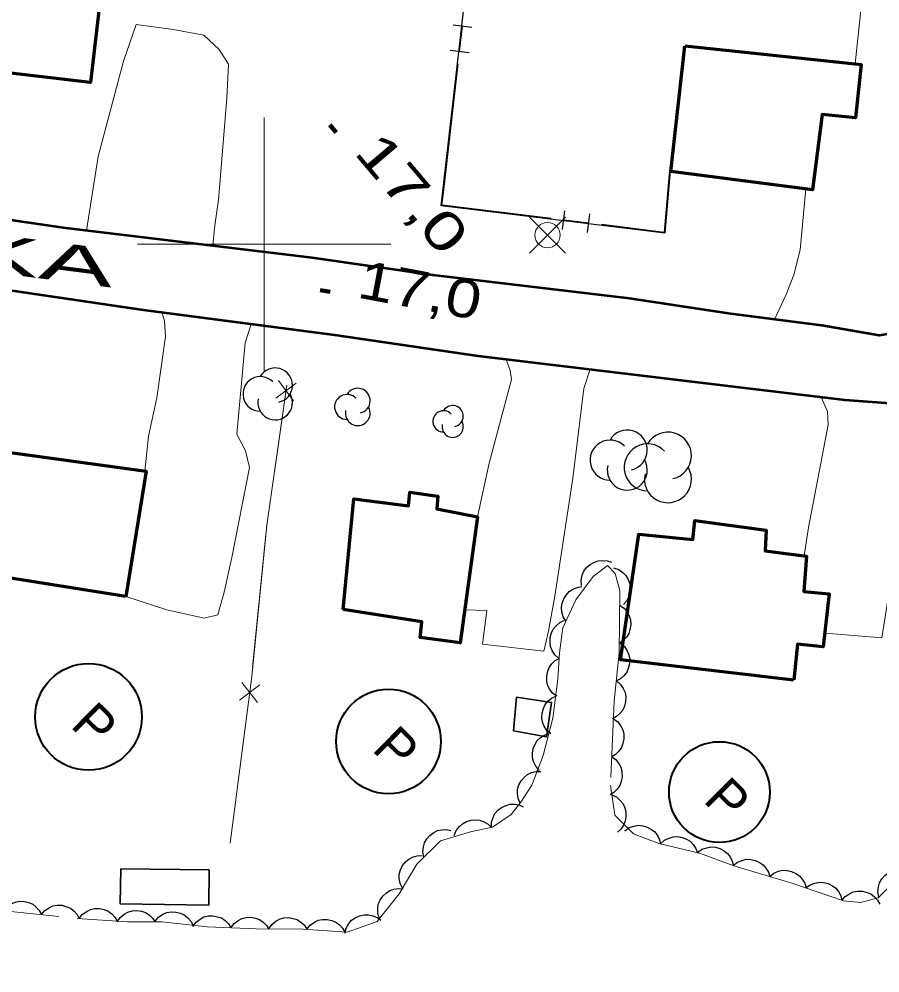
# Model space of a CAD drawing. Extents: x 386081 to 389416, y 5130568 to 5134082.
# Drawn here: x 387580.7 to 387648.6, y 5132142.5 to 5132217.8 of the extents above; entities that cross this region are included whole.
import ezdxf

# ---------------------------------------------------------------- set-up
doc = ezdxf.new("R2010")
doc.units = 0
doc.header["$LTSCALE"] = 1.2
doc.linetypes.add('DOT_DASHED', pattern=[7.7, 5, -1.2, 0.3, -1.2])
doc.linetypes.add('LONG_DASHED', pattern=[7.5, 6, -1.5])
for name, color, linetype, lineweight in [('19', 7, 'Continuous', 13), ('21', 7, 'LONG_DASHED', 35), ('3', 7, 'Continuous', 140), ('31', 7, 'Continuous', 70), ('36', 7, 'Continuous', 13), ('37', 7, 'Continuous', 13), ('38', 7, 'Continuous', 40), ('44', 7, 'Continuous', 25), ('61', 7, 'Continuous', 13)]:
    doc.layers.add(name, color=color, linetype=linetype, lineweight=lineweight)

msp = doc.modelspace()

# ---------------------------------------------------------------- linework, layer by layer
at = {"layer": '19'}
for points in [[(387646.65, 5132214.22), (387647.65, 5132223.72), (387647.89, 5132225.21), (387652.92, 5132224.57), (387651.93, 5132215.67), (387652.67, 5132215.34), (387654.19, 5132215.22), (387656.47, 5132215.65), (387658.52, 5132216.33)], [(387585.99, 5132201.07), (387586.9, 5132206.93), (387588.91, 5132214.45), (387589.9, 5132217.33), (387592.82, 5132216.94), (387595.25, 5132216.5), (387596.45, 5132215.36), (387597.19, 5132214.2), (387597.07, 5132211.51), (387596.41, 5132203.51), (387596.08, 5132201.3), (387595.96, 5132199.88)], [(387640.28, 5132194.05), (387641.19, 5132196.03), (387641.79, 5132197.59), (387642.29, 5132199.55), (387642.76, 5132204.38)], [(387590.59, 5132182.09), (387590.87, 5132184.84), (387591.54, 5132187.88), (387592.21, 5132192.71), (387592.13, 5132193.95), (387591.93, 5132194.61)], [(387598.99, 5132193.68), (387598.51, 5132192.21), (387597.85, 5132185.01), (387598.54, 5132183.68), (387598.85, 5132182.38), (387597.44, 5132175.28), (387596.84, 5132172.54), (387596.35, 5132170.74), (387595.26, 5132170.49), (387592.33, 5132171.13), (387589.08, 5132172.2)], [(387616.83, 5132178.47), (387617.76, 5132182.72), (387619.52, 5132189.33), (387619.42, 5132190.03), (387619.1, 5132190.9)], [(387625.72, 5132190.13), (387625.22, 5132188.61), (387624.36, 5132181.54), (387622.95, 5132172.21), (387622.45, 5132169.46), (387622.08, 5132167.87), (387617.23, 5132168.42), (387617.58, 5132171.09), (387615.83, 5132171.13)], [(387642.61, 5132175.4), (387642.97, 5132177.65), (387644.51, 5132185.75), (387644.45, 5132186.79), (387643.96, 5132187.93)], [(387652.67, 5132187.18), (387650.79, 5132183.47), (387649.95, 5132180.8), (387649.65, 5132177.68), (387649.36, 5132172.74), (387648.75, 5132168.92), (387644.24, 5132169.29)]]:
    msp.add_lwpolyline(points, dxfattribs=at)
at = {"layer": '21', "linetype": 'Continuous', "lineweight": 53}
for points in [[(387661.63, 5132241.07), (387656.45, 5132199.38), (387655.99, 5132197.34), (387654.97, 5132195.93), (387654.05, 5132195), (387652.97, 5132194.13), (387650.96, 5132193.18), (387648.54, 5132192.8), (387644.01, 5132193.57), (387636.82, 5132194.51), (387628.83, 5132195.72), (387613.31, 5132197.55), (387603.78, 5132198.93), (387584.34, 5132201.26), (387572.38, 5132203)], [(387702.12, 5132180.25), (387693.73, 5132181.41), (387686.7, 5132182.17), (387653.02, 5132187.15), (387645.82, 5132187.7), (387616.9, 5132191.15), (387605.59, 5132192.82), (387590.47, 5132194.8), (387576, 5132196.92)]]:
    msp.add_lwpolyline(points, dxfattribs=at)
at = {"layer": '3'}
for p, q in [((387605.18, 5132209.43), (387605.69, 5132208.82)), ((387604.42, 5132196.38), (387605.2, 5132196.23))]:
    msp.add_line(p, q, dxfattribs=at)
at = {"layer": '31'}
for points in [[(387576.79, 5132221.86), (387587.21, 5132220.68), (387586.29, 5132212.76), (387575.73, 5132214)], [(387633.2, 5132215.66), (387647.12, 5132214.17), (387646.66, 5132209.98), (387644.03, 5132210.24), (387643.28, 5132204.3), (387632.09, 5132205.73)], [(387589.08, 5132172.2), (387578.5, 5132173.88), (387579.59, 5132183.61), (387590.7, 5132182.09)], [(387606.24, 5132171.17), (387607.07, 5132179.91), (387611.4, 5132179.34), (387611.5, 5132180.43), (387613.72, 5132180.12), (387613.64, 5132179.11), (387616.83, 5132178.47), (387615.48, 5132168.54), (387612.32, 5132168.97), (387612.45, 5132170.2)], [(387641.79, 5132165.59), (387628.13, 5132167.2), (387629.57, 5132177.11), (387633.82, 5132176.7), (387633.98, 5132178.18), (387639.61, 5132177.42), (387639.53, 5132175.8), (387642.81, 5132175.37), (387642.6, 5132172.58), (387644.58, 5132172.4), (387644.12, 5132168.21), (387642.09, 5132168.42)]]:
    msp.add_lwpolyline(points, close=True, dxfattribs=at)
at = {"layer": '31', "lineweight": 35}
for points in [[(387619.91, 5132164.26), (387622.68, 5132163.83), (387622.29, 5132161.11), (387619.68, 5132161.58)], [(387588.68, 5132150.71), (387588.64, 5132147.94), (387595.63, 5132147.84), (387595.66, 5132150.61)]]:
    msp.add_lwpolyline(points, close=True, dxfattribs=at)
at = {"layer": '36'}
for p, q in [((387623.77, 5132199.3), (387620.95, 5132202.12)), ((387620.95, 5132199.3), (387623.77, 5132202.12))]:
    msp.add_line(p, q, dxfattribs=at)
msp.add_circle((387622.364, 5132200.715), 1, dxfattribs=at)
at = {"layer": '37', "lineweight": 25}
for p, q in [((387614.91, 5132217.3), (387616.4, 5132217.13)), ((387615.43, 5132215.22), (387615.66, 5132217.21)), ((387614.68, 5132215.31), (387616.17, 5132215.14)), ((387614.18, 5132204.29), (387615.31, 5132214.23)), ((387623.54, 5132201.15), (387623.72, 5132202.64)), ((387625.53, 5132200.91), (387625.71, 5132202.4)), ((387625.62, 5132201.66), (387623.64, 5132201.9))]:
    msp.add_line(p, q, dxfattribs=at)
at = {"layer": '37'}
for p, q in [((387602.33, 5132187.64), (387601.13, 5132189.24)), ((387602.53, 5132189.04), (387600.93, 5132187.84)), ((387599.09, 5132166.61), (387600.09, 5132176.56)), ((387599.65, 5132165.23), (387598.06, 5132164.01)), ((387599.47, 5132163.83), (387598.25, 5132165.41)), ((387597.31, 5132152.72), (387598.6, 5132162.64))]:
    msp.add_line(p, q, dxfattribs=at)
at = {"layer": '37', "lineweight": 25}
for points in [[(387632.04, 5132205.82), (387631.61, 5132200.88), (387613.98, 5132203.03), (387616.87, 5132228.25)], [(387631.99, 5132205.82), (387631.57, 5132200.93), (387626.62, 5132201.54)], [(387622.65, 5132202.02), (387614.03, 5132203.07), (387614.18, 5132204.29)]]:
    msp.add_lwpolyline(points, dxfattribs=at)
at = {"layer": '37'}
for points in [[(387597.31, 5132152.72), (387599.02, 5132165.88), (387600.22, 5132177.81), (387601.79, 5132188.88)], [(387600.09, 5132176.56), (387600.22, 5132177.81), (387601.45, 5132186.46)]]:
    msp.add_lwpolyline(points, dxfattribs=at)
at = {"layer": '38'}
for centre, radius in [((387586.144, 5132162.693), 4.21), ((387609.815, 5132160.751), 4.125), ((387635.931, 5132156.756), 3.98)]:
    msp.add_circle(centre, radius, dxfattribs=at)
at = {"layer": '44'}
for points in [[(387625.04, 5132173.07), (387625.02, 5132173.49), (387625.11, 5132173.88), (387625.23, 5132174.19), (387625.45, 5132174.47), (387625.72, 5132174.72), (387626.06, 5132174.9), (387626.36, 5132175.02), (387626.71, 5132175.04), (387627.08, 5132175.01), (387627.42, 5132174.9)], [(387627.58, 5132174.45), (387627.98, 5132174.32), (387628.31, 5132174.08), (387628.55, 5132173.85), (387628.72, 5132173.54), (387628.85, 5132173.2), (387628.88, 5132172.81), (387628.88, 5132172.49), (387628.76, 5132172.15), (387628.59, 5132171.83), (387628.35, 5132171.55)], [(387623.81, 5132170.24), (387623.6, 5132170.6), (387623.49, 5132170.99), (387623.46, 5132171.32), (387623.52, 5132171.67), (387623.64, 5132172.01), (387623.85, 5132172.33), (387624.06, 5132172.58), (387624.36, 5132172.77), (387624.71, 5132172.91), (387625.06, 5132172.97)], [(387628.05, 5132171.52), (387628.4, 5132171.28), (387628.65, 5132170.96), (387628.82, 5132170.68), (387628.91, 5132170.34), (387628.94, 5132169.97), (387628.87, 5132169.59), (387628.78, 5132169.28), (387628.59, 5132168.99), (387628.33, 5132168.72), (387628.03, 5132168.52)], [(387623.26, 5132167.31), (387622.95, 5132167.59), (387622.74, 5132167.94), (387622.6, 5132168.24), (387622.56, 5132168.59), (387622.57, 5132168.96), (387622.69, 5132169.32), (387622.82, 5132169.62), (387623.05, 5132169.89), (387623.33, 5132170.13), (387623.65, 5132170.29)], [(387628.11, 5132168.51), (387628.43, 5132168.24), (387628.65, 5132167.9), (387628.79, 5132167.6), (387628.85, 5132167.26), (387628.84, 5132166.89), (387628.74, 5132166.52), (387628.62, 5132166.21), (387628.39, 5132165.94), (387628.12, 5132165.7), (387627.8, 5132165.53)], [(387623.09, 5132164.32), (387622.76, 5132164.57), (387622.53, 5132164.91), (387622.37, 5132165.2), (387622.31, 5132165.54), (387622.3, 5132165.91), (387622.39, 5132166.29), (387622.5, 5132166.59), (387622.71, 5132166.87), (387622.98, 5132167.13), (387623.29, 5132167.31)], [(387627.8, 5132165.53), (387628.12, 5132165.26), (387628.34, 5132164.92), (387628.48, 5132164.62), (387628.54, 5132164.27), (387628.53, 5132163.9), (387628.43, 5132163.53), (387628.31, 5132163.23), (387628.08, 5132162.96), (387627.8, 5132162.71), (387627.49, 5132162.54)], [(387622.62, 5132161.35), (387622.31, 5132161.63), (387622.09, 5132161.97), (387621.96, 5132162.28), (387621.91, 5132162.62), (387621.93, 5132162.99), (387622.04, 5132163.36), (387622.17, 5132163.66), (387622.4, 5132163.93), (387622.68, 5132164.16), (387623.01, 5132164.33)], [(387627.57, 5132162.54), (387627.9, 5132162.29), (387628.14, 5132161.96), (387628.3, 5132161.67), (387628.38, 5132161.33), (387628.39, 5132160.96), (387628.31, 5132160.59), (387628.21, 5132160.28), (387628, 5132159.99), (387627.74, 5132159.73), (387627.43, 5132159.54)], [(387621.72, 5132158.47), (387621.44, 5132158.79), (387621.27, 5132159.16), (387621.18, 5132159.47), (387621.18, 5132159.82), (387621.24, 5132160.19), (387621.39, 5132160.54), (387621.56, 5132160.82), (387621.82, 5132161.06), (387622.13, 5132161.26), (387622.47, 5132161.38)], [(387627.43, 5132159.54), (387627.77, 5132159.29), (387628.01, 5132158.97), (387628.17, 5132158.68), (387628.24, 5132158.33), (387628.26, 5132157.96), (387628.18, 5132157.59), (387628.08, 5132157.28), (387627.87, 5132156.99), (387627.6, 5132156.73), (387627.3, 5132156.54)], [(387620.2, 5132155.87), (387620.04, 5132156.26), (387620, 5132156.66), (387620, 5132156.99), (387620.11, 5132157.33), (387620.28, 5132157.65), (387620.54, 5132157.94), (387620.79, 5132158.15), (387621.11, 5132158.29), (387621.47, 5132158.39), (387621.83, 5132158.39)], [(387627.44, 5132156.55), (387627.81, 5132156.37), (387628.11, 5132156.1), (387628.33, 5132155.84), (387628.47, 5132155.52), (387628.55, 5132155.16), (387628.54, 5132154.78), (387628.5, 5132154.45), (387628.36, 5132154.14), (387628.15, 5132153.83), (387627.88, 5132153.59)], [(387617.94, 5132153.96), (387617.95, 5132154.37), (387618.07, 5132154.76), (387618.21, 5132155.06), (387618.45, 5132155.32), (387618.74, 5132155.55), (387619.09, 5132155.71), (387619.4, 5132155.8), (387619.75, 5132155.8), (387620.12, 5132155.74), (387620.45, 5132155.6)], [(387615, 5132153.33), (387615.16, 5132153.72), (387615.41, 5132154.04), (387615.65, 5132154.26), (387615.96, 5132154.43), (387616.31, 5132154.54), (387616.69, 5132154.56), (387617.02, 5132154.54), (387617.35, 5132154.42), (387617.67, 5132154.23), (387617.93, 5132153.98)], [(387612.6, 5132151.63), (387612.52, 5132152.04), (387612.57, 5132152.44), (387612.65, 5132152.76), (387612.83, 5132153.06), (387613.07, 5132153.34), (387613.39, 5132153.56), (387613.67, 5132153.72), (387614.02, 5132153.79), (387614.39, 5132153.8), (387614.74, 5132153.72)], [(387628.47, 5132153.71), (387628.82, 5132153.95), (387629.2, 5132154.08), (387629.53, 5132154.14), (387629.88, 5132154.1), (387630.23, 5132154), (387630.56, 5132153.81), (387630.83, 5132153.61), (387631.03, 5132153.33), (387631.2, 5132153), (387631.28, 5132152.65)], [(387631.29, 5132152.67), (387631.59, 5132152.95), (387631.96, 5132153.12), (387632.27, 5132153.23), (387632.63, 5132153.24), (387632.99, 5132153.18), (387633.34, 5132153.03), (387633.63, 5132152.88), (387633.87, 5132152.62), (387634.08, 5132152.31), (387634.2, 5132151.97)], [(387634.21, 5132151.99), (387634.55, 5132152.24), (387634.93, 5132152.37), (387635.26, 5132152.43), (387635.61, 5132152.4), (387635.96, 5132152.3), (387636.3, 5132152.11), (387636.56, 5132151.92), (387636.77, 5132151.64), (387636.94, 5132151.31), (387637.03, 5132150.96)], [(387610.91, 5132149.17), (387610.73, 5132149.55), (387610.67, 5132149.95), (387610.67, 5132150.28), (387610.76, 5132150.62), (387610.92, 5132150.95), (387611.17, 5132151.24), (387611.41, 5132151.47), (387611.72, 5132151.62), (387612.08, 5132151.73), (387612.44, 5132151.75)], [(387637.02, 5132150.95), (387637.35, 5132151.22), (387637.73, 5132151.37), (387638.04, 5132151.45), (387638.4, 5132151.44), (387638.76, 5132151.37), (387639.1, 5132151.2), (387639.38, 5132151.02), (387639.6, 5132150.75), (387639.79, 5132150.43), (387639.9, 5132150.09)], [(387639.9, 5132150.09), (387640.22, 5132150.35), (387640.6, 5132150.51), (387640.92, 5132150.59), (387641.27, 5132150.58), (387641.63, 5132150.5), (387641.97, 5132150.33), (387642.25, 5132150.16), (387642.47, 5132149.89), (387642.66, 5132149.57), (387642.77, 5132149.22)], [(387648.52, 5132148.47), (387648.44, 5132148.88), (387648.49, 5132149.28), (387648.57, 5132149.6), (387648.75, 5132149.9), (387648.99, 5132150.18), (387649.3, 5132150.4), (387649.59, 5132150.56), (387649.94, 5132150.63), (387650.31, 5132150.64), (387650.66, 5132150.57)], [(387642.76, 5132149.19), (387643.09, 5132149.44), (387643.47, 5132149.58), (387643.79, 5132149.65), (387644.14, 5132149.63), (387644.5, 5132149.54), (387644.84, 5132149.36), (387645.11, 5132149.17), (387645.33, 5132148.9), (387645.5, 5132148.57), (387645.6, 5132148.22)], [(387609.1, 5132146.78), (387608.98, 5132147.18), (387608.97, 5132147.59), (387609.01, 5132147.91), (387609.16, 5132148.24), (387609.36, 5132148.54), (387609.65, 5132148.8), (387609.91, 5132148.99), (387610.24, 5132149.1), (387610.61, 5132149.16), (387610.97, 5132149.13)], [(387645.59, 5132148.19), (387645.86, 5132148.52), (387646.2, 5132148.74), (387646.49, 5132148.88), (387646.84, 5132148.94), (387647.21, 5132148.94), (387647.58, 5132148.84), (387647.89, 5132148.72), (387648.16, 5132148.5), (387648.41, 5132148.22), (387648.58, 5132147.91)], [(387579.44, 5132147.4), (387579.71, 5132147.72), (387580.05, 5132147.94), (387580.35, 5132148.08), (387580.7, 5132148.14), (387581.07, 5132148.13), (387581.44, 5132148.03), (387581.74, 5132147.91), (387582.01, 5132147.68), (387582.26, 5132147.41), (387582.43, 5132147.09)], [(387582.43, 5132147.09), (387582.69, 5132147.41), (387583.04, 5132147.63), (387583.33, 5132147.77), (387583.68, 5132147.82), (387584.05, 5132147.82), (387584.42, 5132147.71), (387584.72, 5132147.59), (387585, 5132147.37), (387585.24, 5132147.09), (387585.41, 5132146.77)], [(387585.41, 5132146.78), (387585.67, 5132147.11), (387586, 5132147.34), (387586.29, 5132147.5), (387586.64, 5132147.56), (387587.01, 5132147.57), (387587.38, 5132147.48), (387587.69, 5132147.37), (387587.97, 5132147.16), (387588.22, 5132146.89), (387588.4, 5132146.58)], [(387588.4, 5132146.52), (387588.64, 5132146.87), (387588.95, 5132147.12), (387589.24, 5132147.29), (387589.58, 5132147.38), (387589.94, 5132147.41), (387590.32, 5132147.35), (387590.64, 5132147.26), (387590.93, 5132147.06), (387591.2, 5132146.81), (387591.4, 5132146.51)], [(387591.4, 5132146.57), (387591.67, 5132146.89), (387592.02, 5132147.11), (387592.31, 5132147.25), (387592.66, 5132147.3), (387593.03, 5132147.29), (387593.4, 5132147.19), (387593.7, 5132147.07), (387593.97, 5132146.84), (387594.22, 5132146.56), (387594.39, 5132146.24)], [(387606.38, 5132145.63), (387606.48, 5132146.03), (387606.69, 5132146.38), (387606.9, 5132146.64), (387607.19, 5132146.84), (387607.52, 5132146.99), (387607.9, 5132147.06), (387608.23, 5132147.08), (387608.57, 5132147), (387608.91, 5132146.86), (387609.2, 5132146.64)], [(387594.38, 5132146.16), (387594.63, 5132146.5), (387594.95, 5132146.74), (387595.24, 5132146.91), (387595.59, 5132146.98), (387595.95, 5132147), (387596.33, 5132146.92), (387596.64, 5132146.82), (387596.93, 5132146.62), (387597.19, 5132146.35), (387597.38, 5132146.05)], [(387597.38, 5132146.05), (387597.63, 5132146.38), (387597.95, 5132146.63), (387598.24, 5132146.79), (387598.58, 5132146.87), (387598.95, 5132146.88), (387599.33, 5132146.8), (387599.64, 5132146.7), (387599.92, 5132146.5), (387600.19, 5132146.24), (387600.38, 5132145.93)], [(387600.38, 5132145.96), (387600.61, 5132146.31), (387600.93, 5132146.56), (387601.21, 5132146.73), (387601.55, 5132146.82), (387601.92, 5132146.85), (387602.3, 5132146.79), (387602.61, 5132146.7), (387602.91, 5132146.5), (387603.18, 5132146.25), (387603.38, 5132145.95)], [(387603.38, 5132145.93), (387603.64, 5132146.26), (387603.97, 5132146.49), (387604.26, 5132146.64), (387604.61, 5132146.7), (387604.98, 5132146.71), (387605.35, 5132146.61), (387605.66, 5132146.5), (387605.94, 5132146.29), (387606.19, 5132146.02), (387606.37, 5132145.7)]]:
    msp.add_lwpolyline(points, dxfattribs=at)
at = {"layer": '44', "linetype": 'DOT_DASHED', "lineweight": 13}
for points in [[(387577.84, 5132147.57), (387585.26, 5132146.79), (387589.22, 5132146.52), (387591.94, 5132146.51), (387595.53, 5132146.12), (387599.37, 5132145.97), (387603.08, 5132145.95), (387606.55, 5132145.69), (387608.91, 5132146.54), (387610.66, 5132148.74), (387612.04, 5132151.08), (387613.91, 5132152.91), (387616.4, 5132153.64), (387618.01, 5132154), (387619.5, 5132154.98), (387620.26, 5132155.96), (387621.13, 5132157.31), (387622.02, 5132159.64), (387622.78, 5132162.59), (387623.18, 5132165.67), (387623.32, 5132167.76), (387623.58, 5132169.73), (387624.59, 5132171.94), (387625.97, 5132173.78), (387627.09, 5132174.64), (387627.7, 5132174.02), (387628.06, 5132172.66), (387628.03, 5132167.74), (387627.63, 5132163.92), (387627.33, 5132157.27), (387627.68, 5132154.93), (387629.16, 5132153.45)], [(387629.16, 5132153.45), (387631.14, 5132152.7), (387634.35, 5132151.94), (387637.07, 5132150.94), (387641.65, 5132149.56), (387645.73, 5132148.18), (387647.09, 5132148.05), (387648.46, 5132148.41), (387649.96, 5132149.88), (387650.74, 5132154.56), (387651.25, 5132157.02), (387652.26, 5132159.23), (387653.26, 5132160.46), (387654.38, 5132160.58), (387655.24, 5132159.71), (387655.97, 5132157.98), (387656.08, 5132156.13), (387655.94, 5132153.3), (387655.29, 5132150.47), (387655.03, 5132148.01), (387655.13, 5132144.93), (387655.73, 5132142.59), (387657.08, 5132140.48)]]:
    msp.add_lwpolyline(points, dxfattribs=at)
at = {"layer": '44'}
for centre, radius, start, end in [((387600.871, 5132188.864), 1.366, 282.26917, 149.72626), ((387599.696, 5132188.181), 1.366, 44.11537, 269.80396), ((387607.39, 5132187.644), 0.982, 282.26917, 149.72626), ((387600.871, 5132187.498), 1.366, 166.93686, 29.62122), ((387606.545, 5132187.152), 0.982, 44.11537, 269.80396), ((387607.39, 5132186.661), 0.982, 166.93686, 29.62122), ((387614.881, 5132186.429), 0.84, 282.26917, 149.72626), ((387614.159, 5132186.009), 0.84, 44.11537, 269.80396), ((387614.881, 5132185.589), 0.84, 166.93686, 29.62122), ((387628.66, 5132183.746), 1.58, 282.26917, 149.72626), ((387631.865, 5132183.31), 1.856, 282.26917, 149.72626), ((387627.301, 5132182.956), 1.58, 44.11537, 269.80396), ((387630.269, 5132182.382), 1.856, 44.11537, 269.80396), ((387628.66, 5132182.166), 1.58, 166.93686, 29.62122), ((387631.865, 5132181.454), 1.856, 166.93686, 29.62122)]:
    msp.add_arc(centre, radius, start, end, dxfattribs=at)
at = {"layer": '61'}
for p, q in [((387600, 5132190), (387600, 5132210)), ((387590, 5132200), (387610, 5132200))]:
    msp.add_line(p, q, dxfattribs=at)

# ---------------------------------------------------------------- texts
at = {"layer": '21', "width": 2.2}
msp.add_text('RUE NOLKA', height=3, rotation=352.67, dxfattribs=at).set_placement((387537.36, 5132203.08))
at = {"layer": '3'}
for rotation, width, p in [(310.294, 1.4, (387607.01, 5132207.21)), (349.302, 1.25, (387607.24, 5132195.81))]:
    msp.add_text('17,0   ', height=3, rotation=rotation, dxfattribs=dict(at, width=width)).set_placement(p)
at = {"layer": '38'}
for p in [(387584.63, 5132161.96), (387608.43, 5132160.08), (387634.57, 5132156.04)]:
    msp.add_text('P', height=3, rotation=315.272, dxfattribs=at).set_placement(p)

doc.saveas('drawing.dxf')
